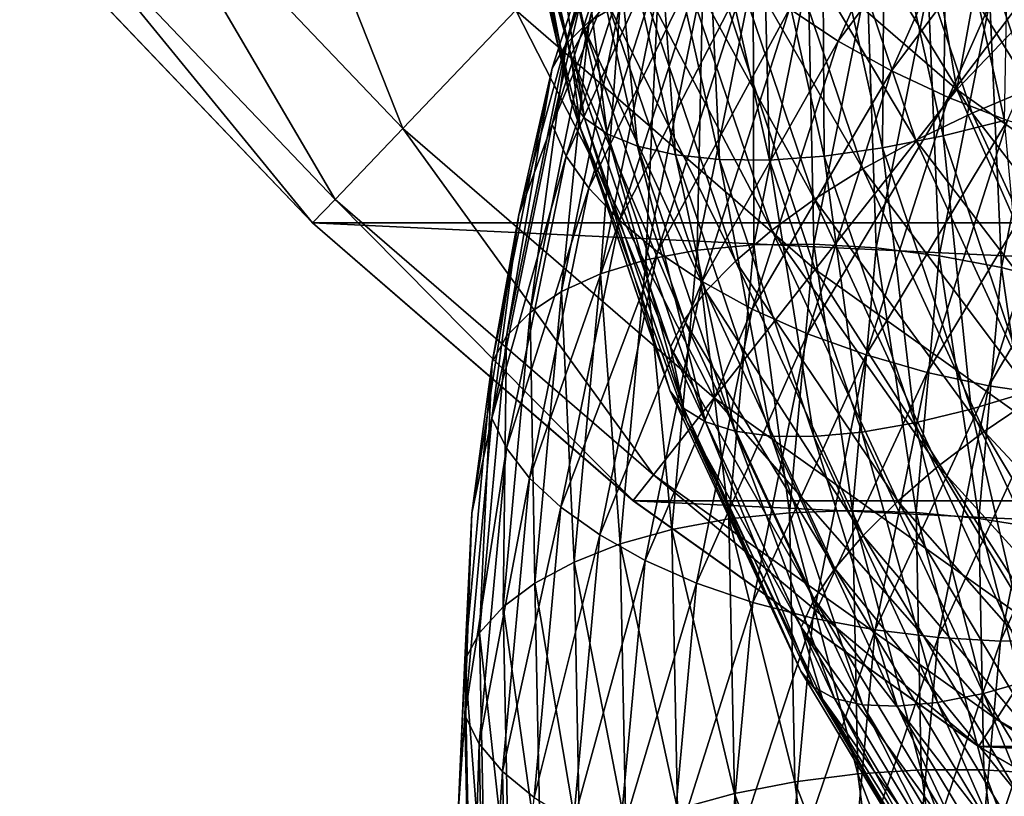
# Model space of a CAD drawing. Header units: metres. Extents: x -44 to 117, y -432 to 89.
# Tile 952 of 1056: x -21.84 to -15.46, y -24.63 to -19.6. Entities that reach past the tile are written whole.
import ezdxf

# ---------------------------------------------------------------- set-up
doc = ezdxf.new("R2010")
doc.units = ezdxf.units.M
doc.layers.add('solid_125568', color=7, linetype='CONTINUOUS')

msp = doc.modelspace()

# ---------------------------------------------------------------- linework, layer by layer
at = {"layer": 'solid_125568'}
for points in [[(-17.164658, -13.761341, 130.291641), (-3.335342, -21.745701, 130.291641), (-3.335342, -21.745701, 147.757355)], [(-17.164658, -13.761341, 130.291641), (-17.141369, -13.774787, 129.922394), (-3.335342, -21.745701, 130.291641)], [(-3.344204, -21.740583, 147.906601), (-17.164658, -13.761341, 147.757355), (-3.335342, -21.745701, 147.757355)], [(-17.164658, -13.761341, 130.291641), (-3.335342, -21.745701, 147.757355), (-17.164658, -13.761341, 147.757355)], [(-3.344204, -21.740583, 147.906601), (-17.155796, -13.766458, 147.906601), (-17.164658, -13.761341, 147.757355)], [(-3.371383, -21.724892, 148.057678), (-17.128616, -13.782149, 148.057678), (-17.155796, -13.766458, 147.906601)], [(-3.344204, -21.740583, 147.906601), (-3.371383, -21.724892, 148.057678), (-17.155796, -13.766458, 147.906601)], [(-17.141369, -13.774787, 129.922394), (-3.358631, -21.732254, 129.922394), (-3.335342, -21.745701, 130.291641)], [(-17.141369, -13.774787, 129.922394), (-17.062206, -13.820492, 129.520065), (-3.358631, -21.732254, 129.922394)], [(-3.423837, -21.694607, 148.226349), (-17.081417, -13.809401, 148.212357), (-17.128616, -13.782149, 148.057678)], [(-3.371383, -21.724892, 148.057678), (-3.423837, -21.694607, 148.226349), (-17.128616, -13.782149, 148.057678)], [(-3.488867, -21.657063, 148.37236), (-17.011135, -13.849977, 148.37236), (-17.081417, -13.809401, 148.212357)], [(-3.423837, -21.694607, 148.226349), (-3.488867, -21.657063, 148.37236), (-17.081417, -13.809401, 148.212357)], [(-17.062206, -13.820492, 129.520065), (-16.947598, -13.886661, 129.1745), (-3.437793, -21.68655, 129.520065)], [(-17.062206, -13.820492, 129.520065), (-3.437793, -21.68655, 129.520065), (-3.358631, -21.732254, 129.922394)], [(-3.58664, -21.600613, 148.539108), (-16.913363, -13.906426, 148.539108), (-17.011135, -13.849977, 148.37236)], [(-3.488867, -21.657063, 148.37236), (-3.58664, -21.600613, 148.539108), (-17.011135, -13.849977, 148.37236)], [(-16.947598, -13.886661, 129.1745), (-3.552402, -21.62038, 129.1745), (-3.437793, -21.68655, 129.520065)], [(-16.947598, -13.886661, 129.1745), (-16.746841, -14.002568, 128.756287), (-3.552402, -21.62038, 129.1745)], [(-3.718181, -21.524668, 148.713806), (-16.806509, -13.968119, 148.684036), (-16.913363, -13.906426, 148.539108)], [(-3.58664, -21.600613, 148.539108), (-3.718181, -21.524668, 148.713806), (-16.913363, -13.906426, 148.539108)], [(-3.891663, -21.424509, 148.897064), (-16.608343, -14.082529, 148.897049), (-16.806509, -13.968119, 148.684036)], [(-3.718181, -21.524668, 148.713806), (-3.891663, -21.424509, 148.897064), (-16.806509, -13.968119, 148.684036)], [(-16.746841, -14.002568, 128.756287), (-16.519573, -14.13378, 128.404236), (-3.75316, -21.504473, 128.756287)], [(-16.746841, -14.002568, 128.756287), (-3.75316, -21.504473, 128.756287), (-3.552402, -21.62038, 129.1745)], [(-4.158776, -21.27029, 149.119232), (-16.38196, -14.213232, 149.088806), (-16.608343, -14.082529, 148.897049)], [(-3.891663, -21.424509, 148.897064), (-4.158776, -21.27029, 149.119232), (-16.608343, -14.082529, 148.897049)], [(-16.519573, -14.13378, 128.404236), (-16.193218, -14.322203, 128.011368), (-3.980427, -21.37326, 128.404236)], [(-16.519573, -14.13378, 128.404236), (-3.980427, -21.37326, 128.404236), (-3.75316, -21.504473, 128.756287)], [(-4.410948, -21.124699, 149.28775), (-16.089067, -14.382334, 149.287735), (-16.38196, -14.213232, 149.088806)], [(-4.158776, -21.27029, 149.119232), (-4.410948, -21.124699, 149.28775), (-16.38196, -14.213232, 149.088806)], [(-4.306782, -21.184839, 128.011368), (-16.193218, -14.322203, 128.011368), (-16.023504, -14.420187, 127.860321)], [(-3.980427, -21.37326, 128.404236), (-16.193218, -14.322203, 128.011368), (-4.306782, -21.184839, 128.011368)], [(-4.8523, -20.869884, 149.521347), (-15.714532, -14.598572, 149.489929), (-16.089067, -14.382334, 149.287735)], [(-4.410948, -21.124699, 149.28775), (-4.8523, -20.869884, 149.521347), (-16.089067, -14.382334, 149.287735)], [(-4.476505, -21.086849, 127.860313), (-16.023504, -14.420187, 127.860321), (-15.89508, -14.494332, 127.771797)], [(-4.476505, -21.086849, 127.860313), (-4.306782, -21.184839, 128.011368), (-16.023504, -14.420187, 127.860321)], [(-4.604919, -21.012709, 127.771805), (-15.89508, -14.494332, 127.771797), (-15.782146, -14.559534, 127.70533)], [(-4.476505, -21.086849, 127.860313), (-15.89508, -14.494332, 127.771797), (-4.604919, -21.012709, 127.771805)], [(-4.717887, -20.947487, 127.705315), (-15.782146, -14.559534, 127.70533), (-15.454396, -14.748761, 127.552254)], [(-4.717887, -20.947487, 127.705315), (-4.604919, -21.012709, 127.771805), (-15.782146, -14.559534, 127.70533)], [(-5.257583, -20.635895, 149.689316), (-15.242454, -14.871126, 149.689301), (-15.714532, -14.598572, 149.489929)], [(-4.8523, -20.869884, 149.521347), (-5.257583, -20.635895, 149.689316), (-15.714532, -14.598572, 149.489929)], [(-16.265799, -17.111609, 120.981186), (-17.602243, -18.460659, 100.898613), (-15.767746, -20.050264, 100.898613)], [(-15.378234, -17.913496, 120.981186), (-16.265799, -17.111609, 120.981186), (-15.767746, -20.050264, 100.898613)], [(-20.398933, -17.675648, 80.700012), (-21.200315, -18.370026, 60.474751), (-19.358147, -20.302053, 60.474751)], [(-18.626398, -19.534645, 80.700012), (-20.398933, -17.675648, 80.700012), (-19.358147, -20.302053, 60.474751)], [(-18.614912, -17.719994, 827.572266), (-18.178253, -19.660395, 827.099731), (-18.708746, -17.877493, 827.890686)], [(-18.030842, -19.486546, 826.808472), (-18.178253, -19.660395, 827.099731), (-18.614912, -17.719994, 827.572266)], [(-17.559105, -17.765398, 849.096191), (-18.149645, -19.609762, 848.484131), (-17.702656, -17.893942, 849.433105)], [(-17.949753, -19.491507, 848.171692), (-18.149645, -19.609762, 848.484131), (-17.559105, -17.765398, 849.096191)], [(-18.708746, -17.877493, 827.890686), (-18.269903, -19.826101, 827.410645), (-18.684591, -18.342237, 828.139038)], [(-18.178253, -19.660395, 827.099731), (-18.269903, -19.826101, 827.410645), (-18.708746, -17.877493, 827.890686)], [(-17.702656, -17.893942, 849.433105), (-18.298023, -19.750866, 848.810242), (-17.791824, -18.047827, 849.773621)], [(-18.149645, -19.609762, 848.484131), (-18.298023, -19.750866, 848.810242), (-17.702656, -17.893942, 849.433105)], [(-14.451192, -18.669399, 120.981186), (-15.378234, -17.913496, 120.981186), (-15.767746, -20.050264, 100.898613)], [(-17.791824, -18.047827, 849.773621), (-18.390203, -19.9121, 849.1427), (-18.088642, -18.968241, 849.85437)], [(-18.298023, -19.750866, 848.810242), (-18.390203, -19.9121, 849.1427), (-17.791824, -18.047827, 849.773621)], [(-16.852079, -19.527575, 851.661499), (-16.536972, -19.736696, 851.791199), (-15.791183, -18.056326, 852.335999)], [(-15.791183, -18.056326, 852.335999), (-16.536972, -19.736696, 851.791199), (-15.460645, -18.280462, 852.396973)], [(-18.709829, -18.167358, 828.541077), (-18.684591, -18.342237, 828.139038), (-18.270973, -20.114544, 828.054443)], [(-18.709829, -18.167358, 828.541077), (-18.270973, -20.114544, 828.054443), (-18.617006, -18.298904, 828.871338)], [(-15.524942, -18.286245, 808.723267), (-14.261888, -19.757284, 808.877686), (-15.435151, -18.15354, 809.065063)], [(-15.731341, -18.200291, 808.043701), (-14.452015, -19.875534, 808.19574), (-15.654702, -18.257475, 808.384644)], [(-15.731341, -18.200291, 808.043701), (-14.522574, -19.825928, 807.855103), (-14.452015, -19.875534, 808.19574)], [(-14.741637, -19.497253, 807.554993), (-14.522574, -19.825928, 807.855103), (-15.731341, -18.200291, 808.043701)], [(-18.617006, -18.298904, 828.871338), (-18.180325, -20.236301, 828.385254), (-18.466969, -18.415882, 829.192017)], [(-18.270973, -20.114544, 828.054443), (-18.180325, -20.236301, 828.385254), (-18.617006, -18.298904, 828.871338)], [(-16.536972, -19.736696, 851.791199), (-16.19083, -19.929022, 851.868774), (-15.460645, -18.280462, 852.396973)], [(-15.460645, -18.280462, 852.396973), (-16.19083, -19.929022, 851.868774), (-15.108359, -18.486378, 852.404663)], [(-15.451385, -18.276245, 825.85022), (-14.905422, -19.903997, 825.52655), (-15.848949, -18.377794, 825.805908)], [(-15.654702, -18.257475, 808.384644), (-14.452015, -19.875534, 808.19574), (-15.524942, -18.286245, 808.723267)], [(-15.524942, -18.286245, 808.723267), (-14.33173, -19.891216, 808.53595), (-14.261888, -19.757284, 808.877686)], [(-14.452015, -19.875534, 808.19574), (-14.33173, -19.891216, 808.53595), (-15.524942, -18.286245, 808.723267)], [(-21.200315, -18.370026, 60.474751), (-21.68115, -18.786669, 40.231701), (-19.797203, -20.762516, 40.231701)], [(-19.358147, -20.302053, 60.474751), (-21.200315, -18.370026, 60.474751), (-19.797203, -20.762516, 40.231701)], [(-18.269903, -19.826101, 827.410645), (-18.207018, -20.300777, 827.65271), (-18.684591, -18.342237, 828.139038)], [(-18.270973, -20.114544, 828.054443), (-18.684591, -18.342237, 828.139038), (-18.207018, -20.300777, 827.65271)], [(-15.848949, -18.377794, 825.805908), (-15.288939, -20.043745, 825.465515), (-16.241863, -18.499155, 825.809387)], [(-14.905422, -19.903997, 825.52655), (-15.288939, -20.043745, 825.465515), (-15.848949, -18.377794, 825.805908)], [(-18.466969, -18.415882, 829.192017), (-18.033821, -20.338026, 828.709167), (-18.264477, -18.51594, 829.496094)], [(-18.180325, -20.236301, 828.385254), (-18.033821, -20.338026, 828.709167), (-18.466969, -18.415882, 829.192017)], [(-17.792734, -18.415207, 850.421509), (-18.088642, -18.968241, 849.85437), (-18.391159, -20.277533, 849.784241)], [(-17.792734, -18.415207, 850.421509), (-18.391159, -20.277533, 849.784241), (-17.704409, -18.628492, 850.728516)], [(-17.602243, -18.460659, 100.898613), (-18.626398, -19.534645, 80.700012), (-16.685181, -21.216734, 80.700012)], [(-15.767746, -20.050264, 100.898613), (-17.602243, -18.460659, 100.898613), (-16.685181, -21.216734, 80.700012)], [(-16.241863, -18.499155, 825.809387), (-15.667947, -20.202759, 825.451843), (-16.620834, -18.637829, 825.86145)], [(-15.288939, -20.043745, 825.465515), (-15.667947, -20.202759, 825.451843), (-16.241863, -18.499155, 825.809387)], [(-16.19083, -19.929022, 851.868774), (-15.82192, -20.101242, 851.894714), (-15.108359, -18.486378, 852.404663)], [(-15.828686, -18.583906, 830.633179), (-15.457599, -20.25004, 830.254272), (-15.426204, -18.501734, 830.614136)], [(-15.108359, -18.486378, 852.404663), (-15.82192, -20.101242, 851.894714), (-14.742991, -18.670467, 852.361389)], [(-18.264477, -18.51594, 829.496094), (-17.836103, -20.417858, 829.019043), (-18.014292, -18.596735, 829.776428)], [(-18.033821, -20.338026, 828.709167), (-17.836103, -20.417858, 829.019043), (-18.264477, -18.51594, 829.496094)], [(-18.391159, -20.277533, 849.784241), (-18.299864, -20.481333, 850.092651), (-17.704409, -18.628492, 850.728516)], [(-17.704409, -18.628492, 850.728516), (-18.299864, -20.481333, 850.092651), (-17.561628, -18.851788, 851.011963)], [(-18.014292, -18.596735, 829.776428), (-17.591814, -20.47394, 829.307617), (-17.721169, -18.65592, 830.026062)], [(-17.836103, -20.417858, 829.019043), (-17.591814, -20.47394, 829.307617), (-18.014292, -18.596735, 829.776428)], [(-16.620834, -18.637829, 825.86145), (-16.033489, -20.377625, 825.487), (-16.976566, -18.791338, 825.963135)], [(-15.667947, -20.202759, 825.451843), (-16.033489, -20.377625, 825.487), (-16.620834, -18.637829, 825.86145)], [(-16.235821, -18.645401, 830.604309), (-15.855175, -20.350494, 830.207275), (-15.828686, -18.583906, 830.633179)], [(-15.855175, -20.350494, 830.207275), (-15.457599, -20.25004, 830.254272), (-15.828686, -18.583906, 830.633179)], [(-17.721169, -18.65592, 830.026062), (-17.305592, -20.504406, 829.567749), (-17.389875, -18.691105, 830.237915)], [(-17.591814, -20.47394, 829.307617), (-17.305592, -20.504406, 829.567749), (-17.721169, -18.65592, 830.026062)], [(-17.389875, -18.691105, 830.237915), (-16.982094, -20.507351, 829.792297), (-17.025944, -18.700468, 830.405945)], [(-17.305592, -20.504406, 829.567749), (-16.982094, -20.507351, 829.792297), (-17.389875, -18.691105, 830.237915)], [(-17.025944, -18.700468, 830.405945), (-16.62672, -20.48151, 829.975037), (-16.638083, -18.684753, 830.52832)], [(-16.982094, -20.507351, 829.792297), (-16.62672, -20.48151, 829.975037), (-17.025944, -18.700468, 830.405945)], [(-16.638083, -18.684753, 830.52832), (-16.24798, -20.428446, 830.11377), (-16.235821, -18.645401, 830.604309)], [(-16.62672, -20.48151, 829.975037), (-16.24798, -20.428446, 830.11377), (-16.638083, -18.684753, 830.52832)], [(-16.24798, -20.428446, 830.11377), (-15.855175, -20.350494, 830.207275), (-16.235821, -18.645401, 830.604309)], [(-15.82192, -20.101242, 851.894714), (-15.439315, -20.250551, 851.870911), (-14.742991, -18.670467, 852.361389)], [(-14.451192, -18.669399, 120.981186), (-15.767746, -20.050264, 100.898613), (-13.790452, -21.458292, 100.898613)], [(-21.842436, -18.924006, 20), (-19.944542, -20.914713, 20), (-21.68115, -18.786669, 40.231701)], [(-19.944542, -20.914713, 20), (-19.797203, -20.762516, 40.231701), (-21.68115, -18.786669, 40.231701)], [(-16.976566, -18.791338, 825.963135), (-16.376604, -20.564959, 825.572144), (-17.300539, -18.956919, 826.114136)], [(-16.033489, -20.377625, 825.487), (-16.376604, -20.564959, 825.572144), (-16.976566, -18.791338, 825.963135)], [(-18.299864, -20.481333, 850.092651), (-18.152296, -20.690044, 850.380615), (-17.561628, -18.851788, 851.011963)], [(-17.561628, -18.851788, 851.011963), (-18.152296, -20.690044, 850.380615), (-17.368946, -19.079674, 851.26593)], [(-21.841074, -18.925579), (-19.944542, -20.914713, 20), (-21.842436, -18.924006, 20)], [(19.943596, -20.915615), (-21.841074, -18.925579), (21.841112, -18.925533)], [(-21.841074, -18.925579), (-19.943558, -20.915651), (-19.944542, -20.914713, 20)], [(19.943596, -20.915615), (-19.943558, -20.915651), (-21.841074, -18.925579)], [(-17.300539, -18.956919, 826.114136), (-16.689079, -20.761166, 825.707397), (-17.587337, -19.13072, 826.309448)], [(-16.376604, -20.564959, 825.572144), (-16.689079, -20.761166, 825.707397), (-17.300539, -18.956919, 826.114136)], [(-18.390203, -19.9121, 849.1427), (-18.605995, -20.862776, 849.201233), (-18.088642, -18.968241, 849.85437)], [(-18.391159, -20.277533, 849.784241), (-18.088642, -18.968241, 849.85437), (-18.605995, -20.862776, 849.201233)], [(-18.152296, -20.690044, 850.380615), (-17.95315, -20.898716, 850.641968), (-17.368946, -19.079674, 851.26593)], [(-17.368946, -19.079674, 851.26593), (-17.95315, -20.898716, 850.641968), (-17.130913, -19.306744, 851.484436)], [(-17.587337, -19.13072, 826.309448), (-16.9657, -20.961899, 825.888123), (-17.832321, -19.308626, 826.542969)], [(-16.689079, -20.761166, 825.707397), (-16.9657, -20.961899, 825.888123), (-17.587337, -19.13072, 826.309448)], [(-17.832321, -19.308626, 826.542969), (-17.201992, -21.162621, 826.108398), (-18.030842, -19.486546, 826.808472)], [(-17.95315, -20.898716, 850.641968), (-17.707127, -21.102404, 850.870605), (-17.130913, -19.306744, 851.484436)], [(-16.9657, -20.961899, 825.888123), (-17.201992, -21.162621, 826.108398), (-17.832321, -19.308626, 826.542969)], [(-17.414192, -19.33445, 847.617493), (-17.78301, -21.154953, 847.020264), (-17.703039, -19.398827, 847.88031)], [(-17.449841, -21.091471, 846.812378), (-17.78301, -21.154953, 847.020264), (-17.414192, -19.33445, 847.617493)], [(-17.130913, -19.306744, 851.484436), (-17.707127, -21.102404, 850.870605), (-16.852079, -19.527575, 851.661499)], [(-17.087906, -19.301128, 847.390503), (-17.449841, -21.091471, 846.812378), (-17.414192, -19.33445, 847.617493)], [(-17.084036, -21.057762, 846.647766), (-17.449841, -21.091471, 846.812378), (-17.087906, -19.301128, 847.390503)], [(-16.72966, -19.300804, 847.205811), (-17.084036, -21.057762, 846.647766), (-17.087906, -19.301128, 847.390503)], [(-16.694376, -21.05337, 846.528198), (-17.084036, -21.057762, 846.647766), (-16.72966, -19.300804, 847.205811)], [(-16.348061, -19.332199, 847.06543), (-16.694376, -21.05337, 846.528198), (-16.72966, -19.300804, 847.205811)], [(-16.290434, -21.077116, 846.454224), (-16.694376, -21.05337, 846.528198), (-16.348061, -19.332199, 847.06543)], [(-15.952487, -19.393227, 846.970398), (-16.290434, -21.077116, 846.454224), (-16.348061, -19.332199, 847.06543)], [(-17.703039, -19.398827, 847.88031), (-18.077951, -21.24577, 847.265564), (-17.949753, -19.491507, 848.171692)], [(-17.78301, -21.154953, 847.020264), (-18.077951, -21.24577, 847.265564), (-17.703039, -19.398827, 847.88031)], [(-15.88179, -21.127832, 846.426453), (-16.290434, -21.077116, 846.454224), (-15.952487, -19.393227, 846.970398)], [(-15.552321, -19.481806, 846.921814), (-15.88179, -21.127832, 846.426453), (-15.952487, -19.393227, 846.970398)], [(-17.949753, -19.491507, 848.171692), (-18.329872, -21.360765, 847.541199), (-18.149645, -19.609762, 848.484131)], [(-18.077951, -21.24577, 847.265564), (-18.329872, -21.360765, 847.541199), (-17.949753, -19.491507, 848.171692)], [(-18.030842, -19.486546, 826.808472), (-17.39348, -21.358822, 826.362305), (-18.178253, -19.660395, 827.099731)], [(-17.201992, -21.162621, 826.108398), (-17.39348, -21.358822, 826.362305), (-18.030842, -19.486546, 826.808472)], [(-17.707127, -21.102404, 850.870605), (-17.418924, -21.29615, 851.060364), (-16.852079, -19.527575, 851.661499)], [(-16.852079, -19.527575, 851.661499), (-17.418924, -21.29615, 851.060364), (-16.536972, -19.736696, 851.791199)], [(-15.478006, -21.204268, 846.445496), (-15.88179, -21.127832, 846.426453), (-15.552321, -19.481806, 846.921814)], [(-15.156925, -19.595779, 846.920654), (-15.478006, -21.204268, 846.445496), (-15.552321, -19.481806, 846.921814)], [(-18.626398, -19.534645, 80.700012), (-19.358147, -20.302053, 60.474751), (-17.340672, -22.050222, 60.474751)], [(-16.685181, -21.216734, 80.700012), (-18.626398, -19.534645, 80.700012), (-17.340672, -22.050222, 60.474751)], [(-15.088646, -21.305155, 846.511963), (-15.478006, -21.204268, 846.445496), (-15.156925, -19.595779, 846.920654)], [(-18.149645, -19.609762, 848.484131), (-18.533989, -21.496807, 847.840027), (-18.298023, -19.750866, 848.810242)], [(-18.329872, -21.360765, 847.541199), (-18.533989, -21.496807, 847.840027), (-18.149645, -19.609762, 848.484131)], [(-18.178253, -19.660395, 827.099731), (-17.535679, -21.546001, 826.643982), (-18.269903, -19.826101, 827.410645)], [(-17.39348, -21.358822, 826.362305), (-17.535679, -21.546001, 826.643982), (-18.178253, -19.660395, 827.099731)], [(-18.298023, -19.750866, 848.810242), (-18.685513, -21.650761, 848.155029), (-18.390203, -19.9121, 849.1427)], [(-18.533989, -21.496807, 847.840027), (-18.685513, -21.650761, 848.155029), (-18.298023, -19.750866, 848.810242)], [(-17.418924, -21.29615, 851.060364), (-17.093224, -21.474949, 851.2052), (-16.536972, -19.736696, 851.791199)], [(-16.536972, -19.736696, 851.791199), (-17.093224, -21.474949, 851.2052), (-16.19083, -19.929022, 851.868774)], [(-18.269903, -19.826101, 827.410645), (-17.624105, -21.719664, 826.94751), (-18.207018, -20.300777, 827.65271)], [(-17.535679, -21.546001, 826.643982), (-17.624105, -21.719664, 826.94751), (-18.269903, -19.826101, 827.410645)], [(-18.390203, -19.9121, 849.1427), (-18.779657, -21.8195, 848.479187), (-18.605995, -20.862776, 849.201233)], [(-18.685513, -21.650761, 848.155029), (-18.779657, -21.8195, 848.479187), (-18.390203, -19.9121, 849.1427)], [(-17.093224, -21.474949, 851.2052), (-16.735445, -21.634235, 851.300171), (-16.19083, -19.929022, 851.868774)], [(-16.19083, -19.929022, 851.868774), (-16.735445, -21.634235, 851.300171), (-15.82192, -20.101242, 851.894714)], [(-16.735445, -21.634235, 851.300171), (-16.354139, -21.771461, 851.345276), (-15.82192, -20.101242, 851.894714)], [(-15.767746, -20.050264, 100.898613), (-16.685181, -21.216734, 80.700012), (-14.592861, -22.706682, 80.700012)], [(-15.82192, -20.101242, 851.894714), (-16.354139, -21.771461, 851.345276), (-15.439315, -20.250551, 851.870911)], [(-13.790452, -21.458292, 100.898613), (-15.767746, -20.050264, 100.898613), (-14.592861, -22.706682, 80.700012)], [(-15.288939, -20.043745, 825.465515), (-14.554208, -21.644056, 825.147156), (-15.667947, -20.202759, 825.451843)], [(-18.270973, -20.114544, 828.054443), (-18.207018, -20.300777, 827.65271), (-17.625149, -22.006739, 827.5849)], [(-18.270973, -20.114544, 828.054443), (-17.625149, -22.006739, 827.5849), (-18.180325, -20.236301, 828.385254)], [(-15.667947, -20.202759, 825.451843), (-14.914978, -21.839083, 825.117004), (-16.033489, -20.377625, 825.487)], [(-14.554208, -21.644056, 825.147156), (-14.914978, -21.839083, 825.117004), (-15.667947, -20.202759, 825.451843)], [(-18.391159, -20.277533, 849.784241), (-18.605995, -20.862776, 849.201233), (-18.780643, -22.182878, 849.114258)], [(-18.391159, -20.277533, 849.784241), (-18.780643, -22.182878, 849.114258), (-18.299864, -20.481333, 850.092651)], [(-18.180325, -20.236301, 828.385254), (-17.537703, -22.119011, 827.916321), (-18.033821, -20.338026, 828.709167)], [(-17.625149, -22.006739, 827.5849), (-17.537703, -22.119011, 827.916321), (-18.180325, -20.236301, 828.385254)], [(-16.354139, -21.771461, 851.345276), (-15.958681, -21.884657, 851.341858), (-15.439315, -20.250551, 851.870911)], [(-15.439315, -20.250551, 851.870911), (-15.958681, -21.884657, 851.341858), (-15.052102, -20.37418, 851.799072)], [(-15.855175, -20.350494, 830.207275), (-15.294925, -22.008123, 829.8255), (-15.457599, -20.25004, 830.254272)], [(-19.358147, -20.302053, 60.474751), (-19.797203, -20.762516, 40.231701), (-17.733969, -22.550335, 40.231701)], [(-17.340672, -22.050222, 60.474751), (-19.358147, -20.302053, 60.474751), (-17.733969, -22.550335, 40.231701)], [(-17.624105, -21.719664, 826.94751), (-17.52219, -22.194185, 827.186768), (-18.207018, -20.300777, 827.65271)], [(-17.625149, -22.006739, 827.5849), (-18.207018, -20.300777, 827.65271), (-17.52219, -22.194185, 827.186768)], [(-18.033821, -20.338026, 828.709167), (-17.396391, -22.205963, 828.243469), (-17.836103, -20.417858, 829.019043)], [(-17.537703, -22.119011, 827.916321), (-17.396391, -22.205963, 828.243469), (-18.033821, -20.338026, 828.709167)], [(-16.24798, -20.428446, 830.11377), (-15.673824, -22.123478, 829.714905), (-15.855175, -20.350494, 830.207275)], [(-15.673824, -22.123478, 829.714905), (-15.294925, -22.008123, 829.8255), (-15.855175, -20.350494, 830.207275)], [(-17.836103, -20.417858, 829.019043), (-17.205688, -22.266201, 828.55896), (-17.591814, -20.47394, 829.307617)], [(-17.396391, -22.205963, 828.243469), (-17.205688, -22.266201, 828.55896), (-17.836103, -20.417858, 829.019043)], [(-16.033489, -20.377625, 825.487), (-15.262915, -22.048567, 825.135742), (-16.376604, -20.564959, 825.572144)], [(-14.914978, -21.839083, 825.117004), (-15.262915, -22.048567, 825.135742), (-16.033489, -20.377625, 825.487)], [(-15.958681, -21.884657, 851.341858), (-15.558457, -21.971882, 851.291138), (-15.052102, -20.37418, 851.799072)], [(-15.052102, -20.37418, 851.799072), (-15.558457, -21.971882, 851.291138), (-14.669373, -20.46937, 851.681091)], [(-18.780643, -22.182878, 849.114258), (-18.687418, -22.376925, 849.424194), (-18.299864, -20.481333, 850.092651)], [(-18.299864, -20.481333, 850.092651), (-18.687418, -22.376925, 849.424194), (-18.152296, -20.690044, 850.380615)], [(-17.591814, -20.47394, 829.307617), (-16.97006, -22.298338, 828.855591), (-17.305592, -20.504406, 829.567749)], [(-17.205688, -22.266201, 828.55896), (-16.97006, -22.298338, 828.855591), (-17.591814, -20.47394, 829.307617)], [(-16.982094, -20.507351, 829.792297), (-16.381943, -22.272686, 829.363037), (-16.62672, -20.48151, 829.975037)], [(-16.62672, -20.48151, 829.975037), (-16.039154, -22.212732, 829.560181), (-16.24798, -20.428446, 830.11377)], [(-16.381943, -22.272686, 829.363037), (-16.039154, -22.212732, 829.560181), (-16.62672, -20.48151, 829.975037)], [(-16.039154, -22.212732, 829.560181), (-15.673824, -22.123478, 829.714905), (-16.24798, -20.428446, 830.11377)], [(-15.558457, -21.971882, 851.291138), (-15.162858, -22.031212, 851.194397), (-14.669373, -20.46937, 851.681091)], [(-17.305592, -20.504406, 829.567749), (-16.693983, -22.300978, 829.126038), (-16.982094, -20.507351, 829.792297)], [(-16.97006, -22.298338, 828.855591), (-16.693983, -22.300978, 829.126038), (-17.305592, -20.504406, 829.567749)], [(-16.693983, -22.300978, 829.126038), (-16.381943, -22.272686, 829.363037), (-16.982094, -20.507351, 829.792297)], [(-16.376604, -20.564959, 825.572144), (-15.589492, -22.268253, 825.204956), (-16.689079, -20.761166, 825.707397)], [(-15.262915, -22.048567, 825.135742), (-15.589492, -22.268253, 825.204956), (-16.376604, -20.564959, 825.572144)], [(-18.687418, -22.376925, 849.424194), (-18.536736, -22.570658, 849.716797), (-18.152296, -20.690044, 850.380615)], [(-18.152296, -20.690044, 850.380615), (-18.536736, -22.570658, 849.716797), (-17.95315, -20.898716, 850.641968)], [(-19.944542, -20.914713, 20), (-17.86602, -22.715971, 20), (-19.797203, -20.762516, 40.231701)], [(-17.86602, -22.715971, 20), (-17.733969, -22.550335, 40.231701), (-19.797203, -20.762516, 40.231701)], [(-16.689079, -20.761166, 825.707397), (-15.8869, -22.493757, 825.325012), (-16.9657, -20.961899, 825.888123)], [(-15.589492, -22.268253, 825.204956), (-15.8869, -22.493757, 825.325012), (-16.689079, -20.761166, 825.707397)], [(-18.779657, -21.8195, 848.479187), (-18.911192, -22.797955, 848.517761), (-18.605995, -20.862776, 849.201233)], [(-18.780643, -22.182878, 849.114258), (-18.605995, -20.862776, 849.201233), (-18.911192, -22.797955, 848.517761)], [(-19.943558, -20.915651), (-17.86602, -22.715971, 20), (-19.944542, -20.914713, 20)], [(17.864407, -22.717239), (-19.943558, -20.915651), (19.943596, -20.915615)], [(-19.943558, -20.915651), (-17.864414, -22.717234), (-17.86602, -22.715971, 20)], [(17.864407, -22.717239), (-17.864414, -22.717234), (-19.943558, -20.915651)], [(-18.536736, -22.570658, 849.716797), (-18.333389, -22.759605, 849.985779), (-17.95315, -20.898716, 850.641968)], [(-17.95315, -20.898716, 850.641968), (-18.333389, -22.759605, 849.985779), (-17.707127, -21.102404, 850.870605)], [(-16.9657, -20.961899, 825.888123), (-16.150179, -22.720251, 825.491577), (-17.201992, -21.162621, 826.108398)], [(-15.8869, -22.493757, 825.325012), (-16.150179, -22.720251, 825.491577), (-16.9657, -20.961899, 825.888123)], [(-17.084036, -21.057762, 846.647766), (-17.244968, -22.835989, 846.070435), (-17.449841, -21.091471, 846.812378)], [(-16.851658, -22.795349, 845.972168), (-17.244968, -22.835989, 846.070435), (-17.084036, -21.057762, 846.647766)], [(-16.694376, -21.05337, 846.528198), (-16.851658, -22.795349, 845.972168), (-17.084036, -21.057762, 846.647766)], [(-16.443924, -22.781332, 845.919678), (-16.851658, -22.795349, 845.972168), (-16.694376, -21.05337, 846.528198)], [(-16.290434, -21.077116, 846.454224), (-16.443924, -22.781332, 845.919678), (-16.694376, -21.05337, 846.528198)], [(-18.333389, -22.759605, 849.985779), (-18.08217, -22.939299, 850.224915), (-17.707127, -21.102404, 850.870605)], [(-17.707127, -21.102404, 850.870605), (-18.08217, -22.939299, 850.224915), (-17.418924, -21.29615, 851.060364)], [(-17.449841, -21.091471, 846.812378), (-17.614193, -22.903509, 846.214478), (-17.78301, -21.154953, 847.020264)], [(-17.244968, -22.835989, 846.070435), (-17.614193, -22.903509, 846.214478), (-17.449841, -21.091471, 846.812378)], [(-16.031429, -22.793688, 845.913208), (-16.443924, -22.781332, 845.919678), (-16.290434, -21.077116, 846.454224)], [(-15.88179, -21.127832, 846.426453), (-16.031429, -22.793688, 845.913208), (-16.290434, -21.077116, 846.454224)], [(-15.62383, -22.832087, 845.95282), (-16.031429, -22.793688, 845.913208), (-15.88179, -21.127832, 846.426453)], [(-15.478006, -21.204268, 846.445496), (-15.62383, -22.832087, 845.95282), (-15.88179, -21.127832, 846.426453)], [(-17.78301, -21.154953, 847.020264), (-17.950472, -22.997528, 846.403015), (-18.077951, -21.24577, 847.265564)], [(-17.614193, -22.903509, 846.214478), (-17.950472, -22.997528, 846.403015), (-17.78301, -21.154953, 847.020264)], [(-17.201992, -21.162621, 826.108398), (-16.375082, -22.942802, 825.699097), (-17.39348, -21.358822, 826.362305)], [(-16.150179, -22.720251, 825.491577), (-16.375082, -22.942802, 825.699097), (-17.201992, -21.162621, 826.108398)], [(-18.077951, -21.24577, 847.265564), (-18.248167, -23.115112, 846.630371), (-18.329872, -21.360765, 847.541199)], [(-17.950472, -22.997528, 846.403015), (-18.248167, -23.115112, 846.630371), (-18.077951, -21.24577, 847.265564)], [(-16.685181, -21.216734, 80.700012), (-17.340672, -22.050222, 60.474751), (-15.166158, -23.598705, 60.474751)], [(-14.592861, -22.706682, 80.700012), (-16.685181, -21.216734, 80.700012), (-15.166158, -23.598705, 60.474751)], [(-15.230785, -22.896185, 846.038757), (-15.62383, -22.832087, 845.95282), (-15.478006, -21.204268, 846.445496)], [(-15.088646, -21.305155, 846.511963), (-15.230785, -22.896185, 846.038757), (-15.478006, -21.204268, 846.445496)], [(-18.08217, -22.939299, 850.224915), (-17.787872, -23.105257, 850.427856), (-17.418924, -21.29615, 851.060364)], [(-17.418924, -21.29615, 851.060364), (-17.787872, -23.105257, 850.427856), (-17.093224, -21.474949, 851.2052)], [(-18.329872, -21.360765, 847.541199), (-18.502445, -23.252697, 846.889893), (-18.533989, -21.496807, 847.840027)], [(-18.248167, -23.115112, 846.630371), (-18.502445, -23.252697, 846.889893), (-18.329872, -21.360765, 847.541199)], [(-17.39348, -21.358822, 826.362305), (-16.557346, -23.156498, 825.941833), (-17.535679, -21.546001, 826.643982)], [(-16.375082, -22.942802, 825.699097), (-16.557346, -23.156498, 825.941833), (-17.39348, -21.358822, 826.362305)], [(-18.533989, -21.496807, 847.840027), (-18.708475, -23.406734, 847.174866), (-18.685513, -21.650761, 848.155029)], [(-18.502445, -23.252697, 846.889893), (-18.708475, -23.406734, 847.174866), (-18.533989, -21.496807, 847.840027)], [(-17.787872, -23.105257, 850.427856), (-17.455278, -23.252953, 850.58844), (-17.093224, -21.474949, 851.2052)], [(-17.093224, -21.474949, 851.2052), (-17.455278, -23.252953, 850.58844), (-16.735445, -21.634235, 851.300171)], [(-17.535679, -21.546001, 826.643982), (-16.692709, -23.356436, 826.214233), (-17.624105, -21.719664, 826.94751)], [(-16.557346, -23.156498, 825.941833), (-16.692709, -23.356436, 826.214233), (-17.535679, -21.546001, 826.643982)], [(-17.455278, -23.252953, 850.58844), (-17.08993, -23.378355, 850.701355), (-16.735445, -21.634235, 851.300171)], [(-16.735445, -21.634235, 851.300171), (-17.08993, -23.378355, 850.701355), (-16.354139, -21.771461, 851.345276)], [(-18.685513, -21.650761, 848.155029), (-18.861425, -23.573683, 847.478577), (-18.779657, -21.8195, 848.479187)], [(-18.708475, -23.406734, 847.174866), (-18.861425, -23.573683, 847.478577), (-18.685513, -21.650761, 848.155029)], [(-17.624105, -21.719664, 826.94751), (-16.776903, -23.537722, 826.510742), (-17.52219, -22.194185, 827.186768)], [(-16.692709, -23.356436, 826.214233), (-16.776903, -23.537722, 826.510742), (-17.624105, -21.719664, 826.94751)], [(-18.779657, -21.8195, 848.479187), (-18.956469, -23.750006, 847.794312), (-18.911192, -22.797955, 848.517761)], [(-18.861425, -23.573683, 847.478577), (-18.956469, -23.750006, 847.794312), (-18.779657, -21.8195, 848.479187)], [(-17.08993, -23.378355, 850.701355), (-16.700558, -23.479702, 850.766357), (-16.354139, -21.771461, 851.345276)], [(-16.354139, -21.771461, 851.345276), (-16.700558, -23.479702, 850.766357), (-15.958681, -21.884657, 851.341858)], [(-16.700558, -23.479702, 850.766357), (-16.296738, -23.555872, 850.783997), (-15.958681, -21.884657, 851.341858)], [(-15.958681, -21.884657, 851.341858), (-16.296738, -23.555872, 850.783997), (-15.558457, -21.971882, 851.291138)], [(-17.625149, -22.006739, 827.5849), (-17.52219, -22.194185, 827.186768), (-16.777906, -23.823515, 827.141968)], [(-17.625149, -22.006739, 827.5849), (-16.777906, -23.823515, 827.141968), (-17.537703, -22.119011, 827.916321)], [(-16.296738, -23.555872, 850.783997), (-15.888051, -23.605778, 850.755066), (-15.558457, -21.971882, 851.291138)], [(-15.558457, -21.971882, 851.291138), (-15.888051, -23.605778, 850.755066), (-15.162858, -22.031212, 851.194397)], [(-15.673824, -22.123478, 829.714905), (-14.920548, -23.751772, 829.340393), (-15.294925, -22.008123, 829.8255)], [(-17.340672, -22.050222, 60.474751), (-17.733969, -22.550335, 40.231701), (-15.510136, -24.133938, 40.231701)], [(-15.166158, -23.598705, 60.474751), (-17.340672, -22.050222, 60.474751), (-15.510136, -24.133938, 40.231701)], [(-15.888051, -23.605778, 850.755066), (-15.484076, -23.628349, 850.680298), (-15.162858, -22.031212, 851.194397)], [(-15.262915, -22.048567, 825.135742), (-14.317896, -23.633629, 824.815674), (-15.589492, -22.268253, 825.204956)], [(-15.162858, -22.031212, 851.194397), (-15.484076, -23.628349, 850.680298), (-14.78127, -22.060709, 851.052917)], [(-15.484076, -23.628349, 850.680298), (-15.094395, -23.622503, 850.560364), (-14.78127, -22.060709, 851.052917)], [(-17.537703, -22.119011, 827.916321), (-16.694662, -23.926729, 827.473999), (-17.396391, -22.205963, 828.243469)], [(-16.777906, -23.823515, 827.141968), (-16.694662, -23.926729, 827.473999), (-17.537703, -22.119011, 827.916321)], [(-16.039154, -22.212732, 829.560181), (-15.268293, -23.875631, 829.170227), (-15.673824, -22.123478, 829.714905)], [(-15.268293, -23.875631, 829.170227), (-14.920548, -23.751772, 829.340393), (-15.673824, -22.123478, 829.714905)], [(-18.780643, -22.182878, 849.114258), (-18.911192, -22.797955, 848.517761), (-18.957478, -24.111259, 848.422852)], [(-18.780643, -22.182878, 849.114258), (-18.957478, -24.111259, 848.422852), (-18.687418, -22.376925, 849.424194)], [(-16.776903, -23.537722, 826.510742), (-16.637348, -24.003418, 826.750183), (-17.52219, -22.194185, 827.186768)], [(-16.777906, -23.823515, 827.141968), (-17.52219, -22.194185, 827.186768), (-16.637348, -24.003418, 826.750183)], [(-17.396391, -22.205963, 828.243469), (-16.560158, -23.999563, 827.804199), (-17.205688, -22.266201, 828.55896)], [(-16.694662, -23.926729, 827.473999), (-16.560158, -23.999563, 827.804199), (-17.396391, -22.205963, 828.243469)], [(-16.381943, -22.272686, 829.363037), (-15.59458, -23.968201, 828.959106), (-16.039154, -22.212732, 829.560181)], [(-15.59458, -23.968201, 828.959106), (-15.268293, -23.875631, 829.170227), (-16.039154, -22.212732, 829.560181)], [(-17.205688, -22.266201, 828.55896), (-16.378649, -24.041073, 828.125244), (-16.97006, -22.298338, 828.855591)], [(-16.560158, -23.999563, 827.804199), (-16.378649, -24.041073, 828.125244), (-17.205688, -22.266201, 828.55896)], [(-16.693983, -22.300978, 829.126038), (-15.891598, -24.026356, 828.710022), (-16.381943, -22.272686, 829.363037)], [(-15.891598, -24.026356, 828.710022), (-15.59458, -23.968201, 828.959106), (-16.381943, -22.272686, 829.363037)], [(-15.589492, -22.268253, 825.204956), (-14.624204, -23.883839, 824.86969), (-15.8869, -22.493757, 825.325012)], [(-14.317896, -23.633629, 824.815674), (-14.624204, -23.883839, 824.86969), (-15.589492, -22.268253, 825.204956)], [(-16.97006, -22.298338, 828.855591), (-16.154377, -24.05032, 828.429626), (-16.693983, -22.300978, 829.126038)], [(-16.378649, -24.041073, 828.125244), (-16.154377, -24.05032, 828.429626), (-16.97006, -22.298338, 828.855591)], [(-16.154377, -24.05032, 828.429626), (-15.891598, -24.026356, 828.710022), (-16.693983, -22.300978, 829.126038)], [(-18.957478, -24.111259, 848.422852), (-18.863379, -24.295403, 848.734253), (-18.687418, -22.376925, 849.424194)], [(-18.687418, -22.376925, 849.424194), (-18.863379, -24.295403, 848.734253), (-18.536736, -22.570658, 849.716797)], [(-15.8869, -22.493757, 825.325012), (-14.903145, -24.136986, 824.975281), (-16.150179, -22.720251, 825.491577)], [(-14.624204, -23.883839, 824.86969), (-14.903145, -24.136986, 824.975281), (-15.8869, -22.493757, 825.325012)], [(-18.863379, -24.295403, 848.734253), (-18.711288, -24.473942, 849.031677), (-18.536736, -22.570658, 849.716797)], [(-18.536736, -22.570658, 849.716797), (-18.711288, -24.473942, 849.031677), (-18.333389, -22.759605, 849.985779)], [(-17.86602, -22.715971, 20), (-15.625597, -24.311535, 20), (-17.733969, -22.550335, 40.231701)], [(-15.625597, -24.311535, 20), (-15.510136, -24.133938, 40.231701), (-17.733969, -22.550335, 40.231701)], [(-17.864414, -22.717234), (-15.625597, -24.311535, 20), (-17.86602, -22.715971, 20)], [(-17.864414, -22.717234), (-15.624752, -24.312078), (-15.625597, -24.311535, 20)], [(15.624733, -24.31209), (-15.624752, -24.312078), (-17.864414, -22.717234)], [(15.624733, -24.31209), (-17.864414, -22.717234), (17.864407, -22.717239)], [(-16.150179, -22.720251, 825.491577), (-15.150077, -24.387791, 825.128418), (-16.375082, -22.942802, 825.699097)], [(-14.903145, -24.136986, 824.975281), (-15.150077, -24.387791, 825.128418), (-16.150179, -22.720251, 825.491577)], [(-18.711288, -24.473942, 849.031677), (-18.506042, -24.642889, 849.308533), (-18.333389, -22.759605, 849.985779)], [(-18.333389, -22.759605, 849.985779), (-18.506042, -24.642889, 849.308533), (-18.08217, -22.939299, 850.224915)], [(-16.443924, -22.781332, 845.919678), (-16.409792, -24.488403, 845.376282), (-16.851658, -22.795349, 845.972168)], [(-15.998152, -24.462341, 845.391235), (-16.409792, -24.488403, 845.376282), (-16.443924, -22.781332, 845.919678)], [(-16.031429, -22.793688, 845.913208), (-15.998152, -24.462341, 845.391235), (-16.443924, -22.781332, 845.919678)], [(-18.956469, -23.750006, 847.794312), (-18.998779, -24.742662, 847.819275), (-18.911192, -22.797955, 848.517761)], [(-18.957478, -24.111259, 848.422852), (-18.911192, -22.797955, 848.517761), (-18.998779, -24.742662, 847.819275)], [(-17.244968, -22.835989, 846.070435), (-17.209139, -24.617174, 845.483887), (-17.614193, -22.903509, 846.214478)], [(-16.851658, -22.795349, 845.972168), (-16.816668, -24.540239, 845.407043), (-17.244968, -22.835989, 846.070435)], [(-16.816668, -24.540239, 845.407043), (-17.209139, -24.617174, 845.483887), (-17.244968, -22.835989, 846.070435)], [(-16.409792, -24.488403, 845.376282), (-16.816668, -24.540239, 845.407043), (-16.851658, -22.795349, 845.972168)], [(-15.591388, -24.462646, 845.451721), (-15.998152, -24.462341, 845.391235), (-16.031429, -22.793688, 845.913208)], [(-15.62383, -22.832087, 845.95282), (-15.591388, -24.462646, 845.451721), (-16.031429, -22.793688, 845.913208)], [(-15.199145, -24.489893, 845.557312), (-15.591388, -24.462646, 845.451721), (-15.62383, -22.832087, 845.95282)], [(-15.230785, -22.896185, 846.038757), (-15.199145, -24.489893, 845.557312), (-15.62383, -22.832087, 845.95282)], [(-17.614193, -22.903509, 846.214478), (-17.577572, -24.718546, 845.607117), (-17.950472, -22.997528, 846.403015)], [(-17.209139, -24.617174, 845.483887), (-17.577572, -24.718546, 845.607117), (-17.614193, -22.903509, 846.214478)], [(-18.506042, -24.642889, 849.308533), (-18.252472, -24.798258, 849.558411), (-18.08217, -22.939299, 850.224915)], [(-18.08217, -22.939299, 850.224915), (-18.252472, -24.798258, 849.558411), (-17.787872, -23.105257, 850.427856)], [(-16.375082, -22.942802, 825.699097), (-15.361019, -24.630945, 825.32373), (-16.557346, -23.156498, 825.941833)], [(-15.150077, -24.387791, 825.128418), (-15.361019, -24.630945, 825.32373), (-16.375082, -22.942802, 825.699097)], [(-17.950472, -22.997528, 846.403015), (-17.913126, -24.843136, 845.776062), (-18.248167, -23.115112, 846.630371)], [(-17.577572, -24.718546, 845.607117), (-17.913126, -24.843136, 845.776062), (-17.950472, -22.997528, 846.403015)], [(-18.252472, -24.798258, 849.558411), (-17.95541, -24.936054, 849.774841), (-17.787872, -23.105257, 850.427856)], [(-17.787872, -23.105257, 850.427856), (-17.95541, -24.936054, 849.774841), (-17.455278, -23.252953, 850.58844)], [(-18.248167, -23.115112, 846.630371), (-18.210176, -24.987513, 845.985352), (-18.502445, -23.252697, 846.889893)], [(-17.913126, -24.843136, 845.776062), (-18.210176, -24.987513, 845.985352), (-18.248167, -23.115112, 846.630371)], [(-16.557346, -23.156498, 825.941833), (-15.531979, -24.861158, 825.555847), (-16.692709, -23.356436, 826.214233)], [(-15.361019, -24.630945, 825.32373), (-15.531979, -24.861158, 825.555847), (-16.557346, -23.156498, 825.941833)], [(-18.502445, -23.252697, 846.889893), (-18.463909, -25.147705, 846.228699), (-18.708475, -23.406734, 847.174866)], [(-18.210176, -24.987513, 845.985352), (-18.463909, -25.147705, 846.228699), (-18.502445, -23.252697, 846.889893)], [(-17.95541, -24.936054, 849.774841), (-17.619688, -25.052231, 849.951416), (-17.455278, -23.252953, 850.58844)], [(-17.455278, -23.252953, 850.58844), (-17.619688, -25.052231, 849.951416), (-17.08993, -23.378355, 850.701355)], [(-16.692709, -23.356436, 826.214233), (-15.658957, -25.073153, 825.819458), (-16.776903, -23.537722, 826.510742)], [(-15.531979, -24.861158, 825.555847), (-15.658957, -25.073153, 825.819458), (-16.692709, -23.356436, 826.214233)], [(-18.708475, -23.406734, 847.174866), (-18.669504, -25.31975, 846.499695), (-18.861425, -23.573683, 847.478577)], [(-18.463909, -25.147705, 846.228699), (-18.669504, -25.31975, 846.499695), (-18.708475, -23.406734, 847.174866)], [(-17.619688, -25.052231, 849.951416), (-17.250902, -25.143299, 850.082825), (-17.08993, -23.378355, 850.701355)], [(-17.08993, -23.378355, 850.701355), (-17.250902, -25.143299, 850.082825), (-16.700558, -23.479702, 850.766357)], [(-17.250902, -25.143299, 850.082825), (-16.857876, -25.208294, 850.16803), (-16.700558, -23.479702, 850.766357)], [(-16.700558, -23.479702, 850.766357), (-16.857876, -25.208294, 850.16803), (-16.296738, -23.555872, 850.783997)], [(-16.776903, -23.537722, 826.510742), (-15.737954, -25.261648, 826.109192), (-16.637348, -24.003418, 826.750183)], [(-15.658957, -25.073153, 825.819458), (-15.737954, -25.261648, 826.109192), (-16.776903, -23.537722, 826.510742)], [(-18.861425, -23.573683, 847.478577), (-18.822138, -25.499697, 846.791992), (-18.956469, -23.750006, 847.794312)], [(-18.669504, -25.31975, 846.499695), (-18.822138, -25.499697, 846.791992), (-18.861425, -23.573683, 847.478577)], [(-16.857876, -25.208294, 850.16803), (-16.450266, -25.246956, 850.207214), (-16.296738, -23.555872, 850.783997)], [(-16.296738, -23.555872, 850.783997), (-16.450266, -25.246956, 850.207214), (-15.888051, -23.605778, 850.755066)], [(-16.450266, -25.246956, 850.207214), (-16.037743, -25.259062, 850.200562), (-15.888051, -23.605778, 850.755066)], [(-15.888051, -23.605778, 850.755066), (-16.037743, -25.259062, 850.200562), (-15.484076, -23.628349, 850.680298)], [(-15.166158, -23.598705, 60.474751), (-15.510136, -24.133938, 40.231701), (-13.145842, -25.498983, 40.231701)], [(-16.037743, -25.259062, 850.200562), (-15.629967, -25.244402, 850.148193), (-15.484076, -23.628349, 850.680298)], [(-15.629967, -25.244402, 850.148193), (-15.236605, -25.202757, 850.050293), (-15.094395, -23.622503, 850.560364)], [(-15.484076, -23.628349, 850.680298), (-15.629967, -25.244402, 850.148193), (-15.094395, -23.622503, 850.560364)], [(-18.956469, -23.750006, 847.794312), (-18.916996, -25.683598, 847.099182), (-18.998779, -24.742662, 847.819275)], [(-18.822138, -25.499697, 846.791992), (-18.916996, -25.683598, 847.099182), (-18.956469, -23.750006, 847.794312)], [(-16.777906, -23.823515, 827.141968), (-16.637348, -24.003418, 826.750183), (-15.73891, -25.546272, 826.734619)], [(-16.777906, -23.823515, 827.141968), (-15.73891, -25.546272, 826.734619), (-16.694662, -23.926729, 827.473999)], [(-16.694662, -23.926729, 827.473999), (-15.660817, -25.640961, 827.0672), (-16.560158, -23.999563, 827.804199)], [(-15.73891, -25.546272, 826.734619), (-15.660817, -25.640961, 827.0672), (-16.694662, -23.926729, 827.473999)], [(-15.59458, -23.968201, 828.959106), (-14.628984, -25.576683, 828.588989), (-15.268293, -23.875631, 829.170227)], [(-16.560158, -23.999563, 827.804199), (-15.534659, -25.700497, 827.400391), (-16.378649, -24.041073, 828.125244)], [(-15.660817, -25.640961, 827.0672), (-15.534659, -25.700497, 827.400391), (-16.560158, -23.999563, 827.804199)], [(-15.891598, -24.026356, 828.710022), (-14.907585, -25.662996, 828.32843), (-15.59458, -23.968201, 828.959106)], [(-14.907585, -25.662996, 828.32843), (-14.628984, -25.576683, 828.588989), (-15.59458, -23.968201, 828.959106)], [(-15.737954, -25.261648, 826.109192), (-15.557691, -25.720892, 826.349365), (-16.637348, -24.003418, 826.750183)], [(-15.73891, -25.546272, 826.734619), (-16.637348, -24.003418, 826.750183), (-15.557691, -25.720892, 826.349365)], [(-16.378649, -24.041073, 828.125244), (-15.364416, -25.724361, 827.726685), (-16.154377, -24.05032, 828.429626)], [(-15.534659, -25.700497, 827.400391), (-15.364416, -25.724361, 827.726685), (-16.378649, -24.041073, 828.125244)], [(-16.154377, -24.05032, 828.429626), (-15.154064, -25.712036, 828.038513), (-15.891598, -24.026356, 828.710022)], [(-15.364416, -25.724361, 827.726685), (-15.154064, -25.712036, 828.038513), (-16.154377, -24.05032, 828.429626)], [(-15.154064, -25.712036, 828.038513), (-14.907585, -25.662996, 828.32843), (-15.891598, -24.026356, 828.710022)], [(-18.957478, -24.111259, 848.422852), (-18.998779, -24.742662, 847.819275), (-18.918015, -26.042694, 847.721191)], [(-18.957478, -24.111259, 848.422852), (-18.918015, -26.042694, 847.721191), (-18.863379, -24.295403, 848.734253)], [(-15.625597, -24.311535, 20), (-13.243729, -25.686838, 20), (-15.510136, -24.133938, 40.231701)], [(-13.243729, -25.686838, 20), (-13.145842, -25.498983, 40.231701), (-15.510136, -24.133938, 40.231701)], [(-18.918015, -26.042694, 847.721191), (-18.824114, -26.216904, 848.034241), (-18.863379, -24.295403, 848.734253)], [(-18.863379, -24.295403, 848.734253), (-18.824114, -26.216904, 848.034241), (-18.711288, -24.473942, 849.031677)], [(-15.624752, -24.312078), (-13.243729, -25.686838, 20), (-15.625597, -24.311535, 20)], [(-15.624752, -24.312078), (-13.242688, -25.687374), (-13.243729, -25.686838, 20)], [(13.242612, -25.687414), (-13.242688, -25.687374), (-15.624752, -24.312078)], [(13.242612, -25.687414), (-15.624752, -24.312078), (15.624733, -24.31209)], [(-18.824114, -26.216904, 848.034241), (-18.672352, -26.380213, 848.336487), (-18.711288, -24.473942, 849.031677)], [(-18.711288, -24.473942, 849.031677), (-18.672352, -26.380213, 848.336487), (-18.506042, -24.642889, 849.308533)], [(-16.409792, -24.488403, 845.376282), (-16.187859, -26.181057, 844.833618), (-16.816668, -24.540239, 845.407043)], [(-15.998152, -24.462341, 845.391235), (-15.781784, -26.116953, 844.870117), (-16.409792, -24.488403, 845.376282)], [(-15.781784, -26.116953, 844.870117), (-16.187859, -26.181057, 844.833618), (-16.409792, -24.488403, 845.376282)], [(-15.380511, -26.079533, 844.951355), (-15.781784, -26.116953, 844.870117), (-15.998152, -24.462341, 845.391235)], [(-15.591388, -24.462646, 845.451721), (-15.380511, -26.079533, 844.951355), (-15.998152, -24.462341, 845.391235)], [(-14.99356, -26.070286, 845.076599), (-15.380511, -26.079533, 844.951355), (-15.591388, -24.462646, 845.451721)], [(-15.199145, -24.489893, 845.557312), (-14.99356, -26.070286, 845.076599), (-15.591388, -24.462646, 845.451721)], [(-16.816668, -24.540239, 845.407043), (-16.589218, -26.270338, 844.842712), (-17.209139, -24.617174, 845.483887)], [(-16.187859, -26.181057, 844.833618), (-16.589218, -26.270338, 844.842712), (-16.816668, -24.540239, 845.407043)], [(-17.209139, -24.617174, 845.483887), (-16.976362, -26.383207, 844.898132), (-17.577572, -24.718546, 845.607117)], [(-16.589218, -26.270338, 844.842712), (-16.976362, -26.383207, 844.898132), (-17.209139, -24.617174, 845.483887)], [(-15.361019, -24.630945, 825.32373), (-14.172924, -26.210468, 824.990417), (-15.531979, -24.861158, 825.555847)]]:
    msp.add_3dface(points, dxfattribs=at)

doc.saveas('drawing.dxf')
